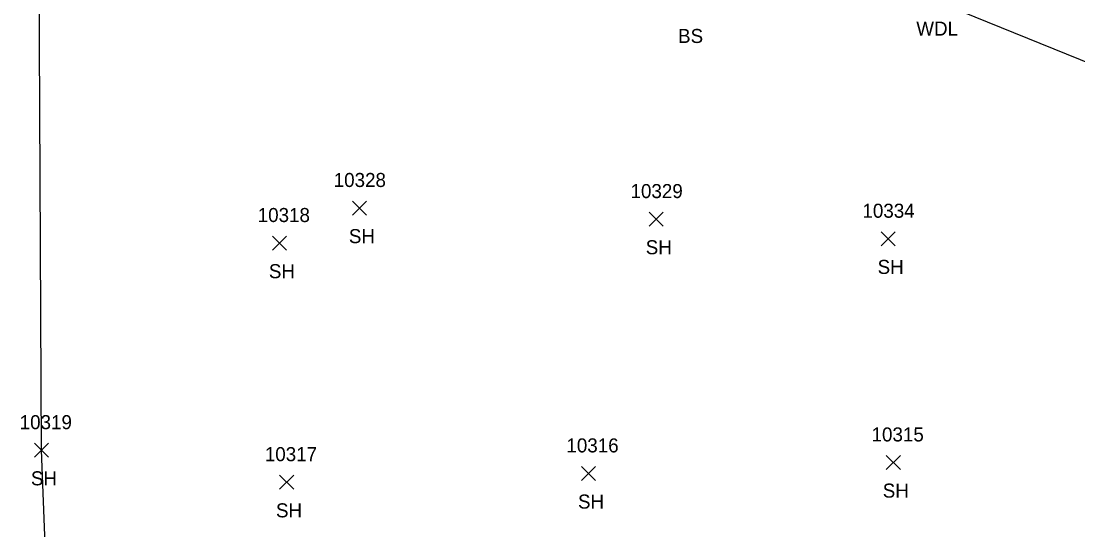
# Model space of a CAD drawing. Extents: x 1482574 to 1485769, y 580696 to 595649.
# Drawn here: x 1484919.2 to 1485069.7, y 581446.4 to 581518.8 of the extents above; entities that cross this region are included whole.
import ezdxf

# ---------------------------------------------------------------- set-up
doc = ezdxf.new("R2010")
doc.units = 0
for name, color, linetype in [('L_A', 7, 'Continuous'), ('L_I', 7, 'Continuous'), ('L_TIC', 7, 'Continuous'), ('LAWA', 7, 'Continuous'), ('LSOGP', 7, 'Continuous')]:
    doc.layers.add(name, color=color, linetype=linetype)

msp = doc.modelspace()

# ---------------------------------------------------------------- linework, layer by layer
at = {"layer": 'L_TIC'}
for points in [[(1484966.41, 581491.19), (1484968.41, 581493.19)], [(1484968.41, 581491.19), (1484966.41, 581493.19)], [(1485008.67, 581489.61), (1485010.67, 581491.61)], [(1485010.67, 581489.61), (1485008.67, 581491.61)], [(1484955.02, 581486.2), (1484957.02, 581488.2)], [(1484957.02, 581486.2), (1484955.02, 581488.2)], [(1485041.69, 581486.81), (1485043.69, 581488.81)], [(1485043.69, 581486.81), (1485041.69, 581488.81)], [(1484921.14, 581456.7), (1484923.14, 581458.7)], [(1484923.14, 581456.7), (1484921.14, 581458.7)], [(1485042.42, 581454.95), (1485044.42, 581456.95)], [(1485044.42, 581454.95), (1485042.42, 581456.95)], [(1484999.03, 581453.39), (1485001.03, 581455.39)], [(1485001.03, 581453.39), (1484999.03, 581455.39)], [(1484956.04, 581452.14), (1484958.04, 581454.14)], [(1484958.04, 581452.14), (1484956.04, 581454.14)]]:
    msp.add_lwpolyline(points, dxfattribs=at)
at = {"layer": 'LAWA'}
msp.add_lwpolyline([(1484923.52, 581536.41), (1484963.67, 581534.95), (1485012.64, 581532.09), (1485050.17, 581523.87), (1485049.28, 581521.75), (1485077.54, 581510.3)], dxfattribs=at)
at = {"layer": 'LSOGP'}
msp.add_lwpolyline([(1484923.77, 581416.28), (1484922.14, 581457.7), (1484921.82, 581525.62), (1484923.52, 581536.41), (1484956.4, 581551.84), (1484958.47, 581576.93), (1484967.97, 581603.72), (1484980.88, 581633.14), (1484981.74, 581634.52), (1484997.52, 581646.41), (1484999.25, 581659.61), (1485005.95, 581671.58), (1485014.32, 581682.77), (1485017.41, 581703.74), (1485017.26, 581721.95), (1485021.2, 581722.83), (1485060.77, 581735.5), (1485092.4, 581773.47)], dxfattribs=at)

# ---------------------------------------------------------------- texts
at = {"layer": 'L_A'}
for s, p in [('WDL', (1485046.69, 581516.75)), ('BS', (1485012.77, 581515.7)), ('SH', (1484965.9, 581487.19)), ('SH', (1485008.16, 581485.61)), ('SH', (1484954.51, 581482.2)), ('SH', (1485041.18, 581482.81)), ('SH', (1484920.63, 581452.7)), ('SH', (1485041.91, 581450.95)), ('SH', (1484998.52, 581449.39)), ('SH', (1484955.52, 581448.14))]:
    msp.add_text(s, height=2, dxfattribs=at).set_placement(p)
at = {"layer": 'L_I'}
for s, p in [('10328', (1484963.74, 581495.19)), ('10329', (1485006, 581493.61)), ('10334', (1485039.02, 581490.81)), ('10318', (1484952.92, 581490.2)), ('10319', (1484919.03, 581460.7)), ('10315', (1485040.32, 581458.95)), ('10317', (1484953.93, 581456.14)), ('10316', (1484996.87, 581457.39))]:
    msp.add_text(s, height=2, dxfattribs=at).set_placement(p)

doc.saveas('drawing.dxf')
